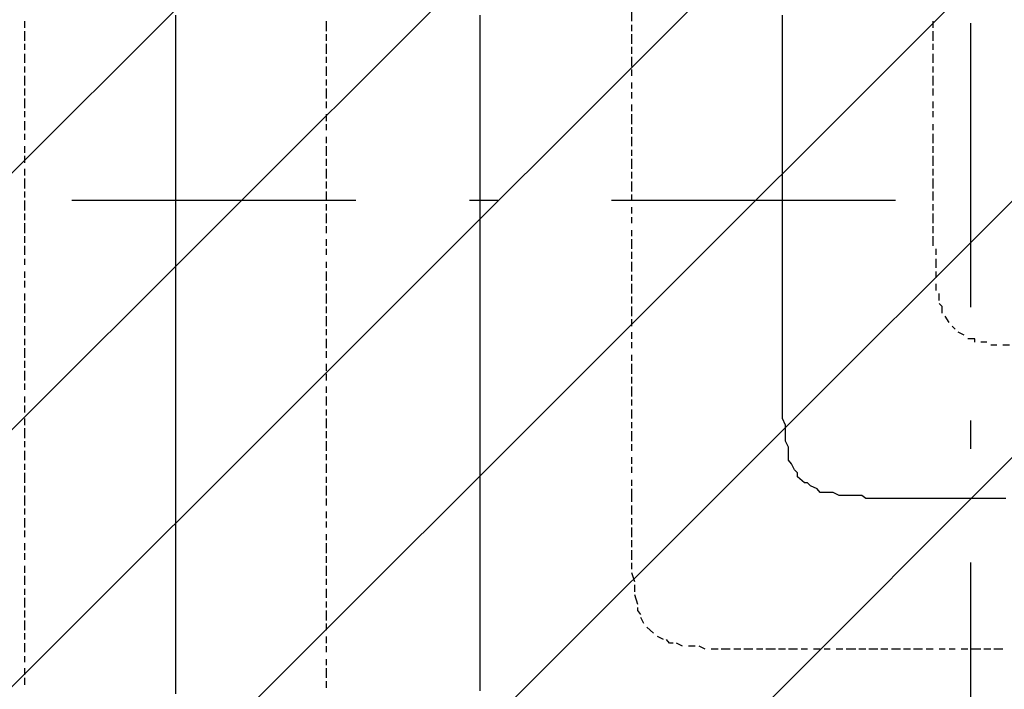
# Model space of a CAD drawing. Extents: x 997 to 109698, y 921 to 94021.
# Tile 350 of 656: x 7230 to 8530, y 51585 to 52470. Entities that reach past the tile are written whole.
import ezdxf

# ---------------------------------------------------------------- set-up
doc = ezdxf.new("R2010")
doc.units = 0
doc.header["$MEASUREMENT"] = 0
doc.layers.add('12', color=7, linetype='CONTINUOUS')
doc.layers.add('28', color=7, linetype='CONTINUOUS')

msp = doc.modelspace()

# ---------------------------------------------------------------- linework, layer by layer
at = {"layer": '12', "color": 5}
for p, q in [((7435.630503, 52467.563401), (7435.630503, 52475.563401)), ((7837.630503, 52467.563401), (7837.630503, 52475.563401)), ((8236.630503, 52467.563401), (8236.630503, 52475.563401)), ((7435.630503, 52454.563401), (7435.630503, 52467.563401)), ((7837.630503, 52454.563401), (7837.630503, 52467.563401)), ((8236.630503, 52454.563401), (8236.630503, 52467.563401)), ((7435.630503, 52445.563401), (7435.630503, 52454.563401)), ((7435.630503, 52437.563401), (7435.630503, 52445.563401)), ((7837.630503, 52445.563401), (7837.630503, 52454.563401)), ((7837.630503, 52437.563401), (7837.630503, 52445.563401)), ((8236.630503, 52445.563401), (8236.630503, 52454.563401)), ((8236.630503, 52437.563401), (8236.630503, 52445.563401)), ((7435.630503, 52424.563401), (7435.630503, 52437.563401)), ((7837.630503, 52424.563401), (7837.630503, 52437.563401)), ((8236.630503, 52424.563401), (8236.630503, 52437.563401)), ((7435.630503, 52416.563401), (7435.630503, 52424.563401)), ((7435.630503, 52407.563401), (7435.630503, 52416.563401)), ((7837.630503, 52416.563401), (7837.630503, 52424.563401)), ((7837.630503, 52407.563401), (7837.630503, 52416.563401)), ((8236.630503, 52416.563401), (8236.630503, 52424.563401)), ((8236.630503, 52407.563401), (8236.630503, 52416.563401)), ((7435.630503, 52395.563401), (7435.630503, 52407.563401)), ((7837.630503, 52395.563401), (7837.630503, 52407.563401)), ((8236.630503, 52395.563401), (8236.630503, 52407.563401)), ((7435.630503, 52386.563401), (7435.630503, 52395.563401)), ((7837.630503, 52386.563401), (7837.630503, 52395.563401)), ((8236.630503, 52386.563401), (8236.630503, 52395.563401)), ((7435.630503, 52378.563401), (7435.630503, 52386.563401)), ((7435.630503, 52365.563401), (7435.630503, 52378.563401)), ((7837.630503, 52373.563401), (7837.630503, 52386.563401)), ((8236.630503, 52373.563401), (8236.630503, 52386.563401)), ((7435.630503, 52357.563401), (7435.630503, 52365.563401)), ((7837.630503, 52365.563401), (7837.630503, 52373.563401)), ((7837.630503, 52357.563401), (7837.630503, 52365.563401)), ((8236.630503, 52365.563401), (8236.630503, 52373.563401)), ((8236.630503, 52357.563401), (8236.630503, 52365.563401)), ((7435.630503, 52344.563401), (7435.630503, 52357.563401)), ((7837.630503, 52344.563401), (7837.630503, 52357.563401)), ((8236.630503, 52344.563401), (8236.630503, 52357.563401)), ((7435.630503, 52335.563401), (7435.630503, 52344.563401)), ((7837.630503, 52335.563401), (7837.630503, 52344.563401)), ((8236.630503, 52335.563401), (8236.630503, 52344.563401)), ((7435.630503, 52327.563401), (7435.630503, 52335.563401)), ((7435.630503, 52314.563401), (7435.630503, 52327.563401)), ((7837.630503, 52327.563401), (7837.630503, 52335.563401)), ((7837.630503, 52314.563401), (7837.630503, 52327.563401)), ((8236.630503, 52327.563401), (8236.630503, 52335.563401)), ((8236.630503, 52314.563401), (8236.630503, 52327.563401)), ((7435.630503, 52306.563401), (7435.630503, 52314.563401)), ((7837.630503, 52306.563401), (7837.630503, 52314.563401)), ((8236.630503, 52306.563401), (8236.630503, 52314.563401)), ((7435.630503, 52297.563401), (7435.630503, 52306.563401)), ((7837.630503, 52297.563401), (7837.630503, 52306.563401)), ((8236.630503, 52297.563401), (8236.630503, 52306.563401)), ((7435.630503, 52285.563401), (7435.630503, 52297.563401)), ((7837.630503, 52285.563401), (7837.630503, 52297.563401)), ((8236.630503, 52285.563401), (8236.630503, 52297.563401)), ((7435.630503, 52276.563401), (7435.630503, 52285.563401)), ((7435.630503, 52268.563401), (7435.630503, 52276.563401)), ((7837.630503, 52276.563401), (7837.630503, 52285.563401)), ((7837.630503, 52268.563401), (7837.630503, 52276.563401)), ((8236.630503, 52276.563401), (8236.630503, 52285.563401)), ((8236.630503, 52263.563401), (8236.630503, 52276.563401)), ((7435.630503, 52255.563401), (7435.630503, 52268.563401)), ((7837.630503, 52255.563401), (7837.630503, 52268.563401)), ((8236.630503, 52255.563401), (8236.630503, 52263.563401)), ((7435.630503, 52246.563401), (7435.630503, 52255.563401)), ((7837.630503, 52246.563401), (7837.630503, 52255.563401)), ((8236.630503, 52246.563401), (8236.630503, 52255.563401)), ((7435.630503, 52234.563401), (7435.630503, 52246.563401)), ((7435.630503, 52225.563401), (7435.630503, 52234.563401)), ((7837.630503, 52234.563401), (7837.630503, 52246.563401)), ((7837.630503, 52225.563401), (7837.630503, 52234.563401)), ((8236.630503, 52234.563401), (8236.630503, 52246.563401)), ((8236.630503, 52225.563401), (8236.630503, 52234.563401)), ((7435.630503, 52217.563401), (7435.630503, 52225.563401)), ((7837.630503, 52217.563401), (7837.630503, 52225.563401)), ((8236.630503, 52217.563401), (8236.630503, 52225.563401)), ((7435.630503, 52204.563401), (7435.630503, 52217.563401)), ((7837.630503, 52204.563401), (7837.630503, 52217.563401)), ((8236.630503, 52204.563401), (8236.630503, 52217.563401)), ((7435.630503, 52196.563401), (7435.630503, 52204.563401)), ((7435.630503, 52187.563401), (7435.630503, 52196.563401)), ((7837.630503, 52196.563401), (7837.630503, 52204.563401)), ((7837.630503, 52187.563401), (7837.630503, 52196.563401)), ((8236.630503, 52196.563401), (8236.630503, 52204.563401)), ((8236.630503, 52187.563401), (8236.630503, 52196.563401)), ((7435.630503, 52174.563401), (7435.630503, 52187.563401)), ((7837.630503, 52174.563401), (7837.630503, 52187.563401)), ((8236.630503, 52174.563401), (8236.630503, 52187.563401)), ((7435.630503, 52166.563401), (7435.630503, 52174.563401)), ((7837.630503, 52166.563401), (7837.630503, 52174.563401)), ((8236.630503, 52166.563401), (8236.630503, 52174.563401)), ((7435.630503, 52158.563401), (7435.630503, 52166.563401)), ((7435.630503, 52145.563401), (7435.630503, 52158.563401)), ((7837.630503, 52158.563401), (7837.630503, 52166.563401)), ((7837.630503, 52145.563401), (7837.630503, 52158.563401)), ((8236.630503, 52153.563401), (8236.630503, 52166.563401)), ((7435.630503, 52136.563401), (7435.630503, 52145.563401)), ((7837.630503, 52136.563401), (7837.630503, 52145.563401)), ((8236.630503, 52145.563401), (8236.630503, 52153.563401)), ((8236.630503, 52136.563401), (8236.630503, 52145.563401)), ((7435.630503, 52124.563401), (7435.630503, 52136.563401)), ((7837.630503, 52124.563401), (7837.630503, 52136.563401)), ((8236.630503, 52124.563401), (8236.630503, 52136.563401)), ((7435.630503, 52115.563401), (7435.630503, 52124.563401)), ((7837.630503, 52115.563401), (7837.630503, 52124.563401)), ((8236.630503, 52115.563401), (8236.630503, 52124.563401)), ((7435.630503, 52107.563401), (7435.630503, 52115.563401)), ((7435.630503, 52094.563401), (7435.630503, 52107.563401)), ((7837.630503, 52107.563401), (7837.630503, 52115.563401)), ((7837.630503, 52094.563401), (7837.630503, 52107.563401)), ((8236.630503, 52107.563401), (8236.630503, 52115.563401)), ((8236.630503, 52094.563401), (8236.630503, 52107.563401)), ((7435.630503, 52086.563401), (7435.630503, 52094.563401)), ((7837.630503, 52086.563401), (7837.630503, 52094.563401)), ((8236.630503, 52086.563401), (8236.630503, 52094.563401)), ((7435.630503, 52077.563401), (7435.630503, 52086.563401)), ((7837.630503, 52077.563401), (7837.630503, 52086.563401)), ((8236.630503, 52077.563401), (8236.630503, 52086.563401)), ((7435.630503, 52064.563401), (7435.630503, 52077.563401)), ((7837.630503, 52064.563401), (7837.630503, 52077.563401)), ((8236.630503, 52064.563401), (8236.630503, 52077.563401)), ((7435.630503, 52056.563401), (7435.630503, 52064.563401)), ((7435.630503, 52047.563401), (7435.630503, 52056.563401)), ((7837.630503, 52056.563401), (7837.630503, 52064.563401)), ((7837.630503, 52047.563401), (7837.630503, 52056.563401)), ((8236.630503, 52056.563401), (8236.630503, 52064.563401)), ((8236.630503, 52047.563401), (8236.630503, 52056.563401)), ((7435.630503, 52035.563401), (7435.630503, 52047.563401)), ((7837.630503, 52035.563401), (7837.630503, 52047.563401)), ((8236.630503, 52035.563401), (8236.630503, 52047.563401)), ((7435.630503, 52026.563401), (7435.630503, 52035.563401)), ((7435.630503, 52014.563401), (7435.630503, 52026.563401)), ((7837.630503, 52026.563401), (7837.630503, 52035.563401)), ((7837.630503, 52014.563401), (7837.630503, 52026.563401)), ((8236.630503, 52031.563401), (8236.630503, 52035.563401)), ((8236.630503, 52022.563401), (8236.630503, 52031.563401)), ((7435.630503, 52005.563401), (7435.630503, 52014.563401)), ((7837.630503, 52005.563401), (7837.630503, 52014.563401)), ((8236.630503, 52014.563401), (8236.630503, 52022.563401)), ((8236.630503, 52001.563401), (8236.630503, 52014.563401)), ((7435.630503, 51997.563401), (7435.630503, 52005.563401)), ((7837.630503, 51997.563401), (7837.630503, 52005.563401)), ((8236.630503, 51992.563401), (8236.630503, 52001.563401)), ((7435.630503, 51984.563401), (7435.630503, 51997.563401)), ((7837.630503, 51984.563401), (7837.630503, 51997.563401)), ((8236.630503, 51980.563401), (8236.630503, 51992.563401)), ((7435.630503, 51976.563401), (7435.630503, 51984.563401)), ((7435.630503, 51967.563401), (7435.630503, 51976.563401)), ((7837.630503, 51976.563401), (7837.630503, 51984.563401)), ((7837.630503, 51967.563401), (7837.630503, 51976.563401)), ((8236.630503, 51971.563401), (8236.630503, 51980.563401)), ((7435.630503, 51954.563401), (7435.630503, 51967.563401)), ((7837.630503, 51954.563401), (7837.630503, 51967.563401)), ((8236.630503, 51963.563401), (8236.630503, 51971.563401)), ((8236.630503, 51950.563401), (8236.630503, 51963.563401)), ((7435.630503, 51946.563401), (7435.630503, 51954.563401)), ((7837.630503, 51946.563401), (7837.630503, 51954.563401)), ((8236.630503, 51942.563401), (8236.630503, 51950.563401)), ((7435.630503, 51937.563401), (7435.630503, 51946.563401)), ((7435.630503, 51925.563401), (7435.630503, 51937.563401)), ((7837.630503, 51937.563401), (7837.630503, 51946.563401)), ((7837.630503, 51925.563401), (7837.630503, 51937.563401)), ((8240.630503, 51933.563401), (8236.630503, 51942.563401)), ((7435.630503, 51916.563401), (7435.630503, 51925.563401)), ((7837.630503, 51916.563401), (7837.630503, 51925.563401)), ((8240.630503, 51921.563401), (8240.630503, 51933.563401)), ((7435.630503, 51908.563401), (7435.630503, 51916.563401)), ((7837.630503, 51904.563401), (7837.630503, 51916.563401)), ((8240.630503, 51912.563401), (8240.630503, 51921.563401)), ((8244.630503, 51904.563401), (8240.630503, 51912.563401)), ((7435.630503, 51895.563401), (7435.630503, 51908.563401)), ((7837.630503, 51895.563401), (7837.630503, 51904.563401)), ((8244.630503, 51891.563401), (8244.630503, 51904.563401)), ((7435.630503, 51887.563401), (7435.630503, 51895.563401)), ((7435.630503, 51874.563401), (7435.630503, 51887.563401)), ((7837.630503, 51887.563401), (7837.630503, 51895.563401)), ((7837.630503, 51874.563401), (7837.630503, 51887.563401)), ((7435.630503, 51865.563401), (7435.630503, 51874.563401)), ((7837.630503, 51865.563401), (7837.630503, 51874.563401)), ((8252.630503, 51874.563401), (8248.630503, 51882.563401)), ((7435.630503, 51857.563401), (7435.630503, 51865.563401)), ((7435.630503, 51844.563401), (7435.630503, 51857.563401)), ((7837.630503, 51857.563401), (7837.630503, 51865.563401)), ((7837.630503, 51844.563401), (7837.630503, 51857.563401)), ((8265.630503, 51857.563401), (8256.630503, 51865.563401)), ((7435.630503, 51836.563401), (7435.630503, 51844.563401)), ((7837.630503, 51836.563401), (7837.630503, 51844.563401)), ((8282.630503, 51849.563401), (8273.630503, 51853.563401)), ((8303.630503, 51844.563401), (8291.630503, 51844.563401)), ((8311.630503, 51840.563401), (8303.630503, 51844.563401)), ((7435.630503, 51827.563401), (7435.630503, 51836.563401)), ((7837.630503, 51827.563401), (7837.630503, 51836.563401)), ((8320.630503, 51840.563401), (8311.630503, 51840.563401)), ((8333.630503, 51840.563401), (8320.630503, 51840.563401)), ((8341.630503, 51840.563401), (8333.630503, 51840.563401)), ((8362.630503, 51836.563401), (8350.630503, 51836.563401)), ((8371.630503, 51836.563401), (8362.630503, 51836.563401)), ((8380.630503, 51836.563401), (8371.630503, 51836.563401)), ((8392.630503, 51836.563401), (8380.630503, 51836.563401)), ((8401.630503, 51836.563401), (8392.630503, 51836.563401)), ((8409.630503, 51836.563401), (8401.630503, 51836.563401)), ((8421.630503, 51836.563401), (8409.630503, 51836.563401)), ((8430.630503, 51836.563401), (8421.630503, 51836.563401)), ((8435.630503, 51836.563401), (8430.630503, 51836.563401)), ((8443.630503, 51836.563401), (8435.630503, 51836.563401)), ((8451.630503, 51836.563401), (8443.630503, 51836.563401)), ((8460.630503, 51836.563401), (8451.630503, 51836.563401)), ((8472.630503, 51836.563401), (8460.630503, 51836.563401)), ((8481.630503, 51836.563401), (8472.630503, 51836.563401)), ((8490.630503, 51836.563401), (8481.630503, 51836.563401)), ((8502.630503, 51836.563401), (8490.630503, 51836.563401)), ((8511.630503, 51836.563401), (8502.630503, 51836.563401)), ((8519.630503, 51836.563401), (8511.630503, 51836.563401)), ((8531.630503, 51836.563401), (8519.630503, 51836.563401)), ((7435.630503, 51815.563401), (7435.630503, 51827.563401)), ((7837.630503, 51815.563401), (7837.630503, 51827.563401)), ((7435.630503, 51806.563401), (7435.630503, 51815.563401)), ((7435.630503, 51798.563401), (7435.630503, 51806.563401)), ((7837.630503, 51806.563401), (7837.630503, 51815.563401)), ((7837.630503, 51794.563401), (7837.630503, 51806.563401)), ((7435.630503, 51785.563401), (7435.630503, 51798.563401)), ((7837.630503, 51785.563401), (7837.630503, 51794.563401)), ((7435.630503, 51777.563401), (7435.630503, 51785.563401)), ((7837.630503, 51777.563401), (7837.630503, 51785.563401)), ((7435.630503, 51764.563401), (7435.630503, 51777.563401)), ((7837.630503, 51764.563401), (7837.630503, 51777.563401)), ((7435.630503, 51755.563401), (7435.630503, 51764.563401)), ((7435.630503, 51747.563401), (7435.630503, 51755.563401)), ((7837.630503, 51755.563401), (7837.630503, 51764.563401)), ((7837.630503, 51747.563401), (7837.630503, 51755.563401)), ((7435.630503, 51734.563401), (7435.630503, 51747.563401)), ((7837.630503, 51734.563401), (7837.630503, 51747.563401)), ((7435.630503, 51726.563401), (7435.630503, 51734.563401)), ((7837.630503, 51726.563401), (7837.630503, 51734.563401)), ((7435.630503, 51717.563401), (7435.630503, 51726.563401)), ((7435.630503, 51705.563401), (7435.630503, 51717.563401)), ((7837.630503, 51717.563401), (7837.630503, 51726.563401)), ((7837.630503, 51705.563401), (7837.630503, 51717.563401)), ((7435.630503, 51696.563401), (7435.630503, 51705.563401)), ((7837.630503, 51696.563401), (7837.630503, 51705.563401)), ((7435.630503, 51688.563401), (7435.630503, 51696.563401)), ((7435.630503, 51675.563401), (7435.630503, 51688.563401)), ((7837.630503, 51688.563401), (7837.630503, 51696.563401)), ((7837.630503, 51675.563401), (7837.630503, 51688.563401)), ((7435.630503, 51666.563401), (7435.630503, 51675.563401)), ((7837.630503, 51666.563401), (7837.630503, 51675.563401)), ((7435.630503, 51654.563401), (7435.630503, 51666.563401)), ((7837.630503, 51654.563401), (7837.630503, 51666.563401)), ((7435.630503, 51645.563401), (7435.630503, 51654.563401)), ((7837.630503, 51645.563401), (7837.630503, 51654.563401)), ((7435.630503, 51637.563401), (7435.630503, 51645.563401)), ((7435.630503, 51624.563401), (7435.630503, 51637.563401)), ((7837.630503, 51637.563401), (7837.630503, 51645.563401)), ((7837.630503, 51633.563401), (7837.630503, 51637.563401)), ((7435.630503, 51616.563401), (7435.630503, 51624.563401)), ((7837.630503, 51620.563401), (7837.630503, 51633.563401)), ((7435.630503, 51607.563401), (7435.630503, 51616.563401)), ((7837.630503, 51612.563401), (7837.630503, 51620.563401)), ((7837.630503, 51603.563401), (7837.630503, 51612.563401)), ((7435.630503, 51595.563401), (7435.630503, 51607.563401)), ((7837.630503, 51590.563401), (7837.630503, 51603.563401)), ((7435.630503, 51586.563401), (7435.630503, 51595.563401)), ((7435.630503, 51578.563401), (7435.630503, 51586.563401)), ((7837.630503, 51582.563401), (7837.630503, 51590.563401))]:
    msp.add_line(p, q, dxfattribs=at)
at = {"layer": '12', "color": 1}
for p, q in [((8037.630503, 52467.563401), (8037.630503, 52479.563401)), ((7236.630503, 52458.563401), (7236.630503, 52467.563401)), ((7634.630503, 52454.563401), (7634.630503, 52467.563401)), ((8037.630503, 52454.563401), (8037.630503, 52462.563401)), ((8435.630503, 52458.563401), (8435.630503, 52467.563401)), ((7236.630503, 52441.563401), (7236.630503, 52454.563401)), ((7634.630503, 52441.563401), (7634.630503, 52450.563401)), ((8037.630503, 52437.563401), (8037.630503, 52450.563401)), ((8435.630503, 52441.563401), (8435.630503, 52454.563401)), ((7236.630503, 52429.563401), (7236.630503, 52437.563401)), ((7634.630503, 52424.563401), (7634.630503, 52437.563401)), ((8037.630503, 52424.563401), (8037.630503, 52433.563401)), ((8435.630503, 52429.563401), (8435.630503, 52437.563401)), ((7236.630503, 52412.563401), (7236.630503, 52424.563401)), ((7634.630503, 52412.563401), (7634.630503, 52420.563401)), ((8037.630503, 52407.563401), (8037.630503, 52420.563401)), ((8435.630503, 52412.563401), (8435.630503, 52424.563401)), ((7236.630503, 52399.563401), (7236.630503, 52407.563401)), ((7634.630503, 52395.563401), (7634.630503, 52407.563401)), ((8037.630503, 52395.563401), (8037.630503, 52403.563401)), ((8435.630503, 52399.563401), (8435.630503, 52407.563401)), ((7236.630503, 52382.563401), (7236.630503, 52395.563401)), ((7634.630503, 52382.563401), (7634.630503, 52390.563401)), ((8435.630503, 52382.563401), (8435.630503, 52395.563401)), ((7236.630503, 52369.563401), (7236.630503, 52378.563401)), ((7634.630503, 52365.563401), (7634.630503, 52378.563401)), ((8037.630503, 52378.563401), (8037.630503, 52386.563401)), ((8435.630503, 52369.563401), (8435.630503, 52378.563401)), ((7236.630503, 52352.563401), (7236.630503, 52365.563401)), ((8037.630503, 52365.563401), (8037.630503, 52373.563401)), ((7634.630503, 52352.563401), (7634.630503, 52361.563401)), ((8037.630503, 52348.563401), (8037.630503, 52357.563401)), ((8435.630503, 52352.563401), (8435.630503, 52361.563401)), ((7236.630503, 52340.563401), (7236.630503, 52348.563401)), ((7634.630503, 52335.563401), (7634.630503, 52344.563401)), ((8037.630503, 52331.563401), (8037.630503, 52344.563401)), ((8435.630503, 52340.563401), (8435.630503, 52348.563401)), ((7236.630503, 52323.563401), (7236.630503, 52335.563401)), ((7634.630503, 52323.563401), (7634.630503, 52331.563401)), ((8037.630503, 52318.563401), (8037.630503, 52327.563401)), ((8435.630503, 52323.563401), (8435.630503, 52331.563401)), ((7236.630503, 52310.563401), (7236.630503, 52318.563401)), ((7634.630503, 52306.563401), (7634.630503, 52314.563401)), ((8037.630503, 52302.563401), (8037.630503, 52314.563401)), ((8435.630503, 52306.563401), (8435.630503, 52318.563401)), ((7236.630503, 52293.563401), (7236.630503, 52302.563401)), ((7634.630503, 52289.563401), (7634.630503, 52302.563401)), ((8435.630503, 52293.563401), (8435.630503, 52302.563401)), ((7236.630503, 52280.563401), (7236.630503, 52289.563401)), ((8037.630503, 52289.563401), (8037.630503, 52297.563401)), ((8435.630503, 52276.563401), (8435.630503, 52289.563401)), ((7634.630503, 52276.563401), (7634.630503, 52285.563401)), ((8037.630503, 52272.563401), (8037.630503, 52285.563401)), ((7236.630503, 52263.563401), (7236.630503, 52272.563401)), ((7634.630503, 52259.563401), (7634.630503, 52272.563401)), ((8037.630503, 52259.563401), (8037.630503, 52268.563401)), ((8435.630503, 52263.563401), (8435.630503, 52272.563401)), ((7236.630503, 52246.563401), (7236.630503, 52259.563401)), ((7634.630503, 52246.563401), (7634.630503, 52255.563401)), ((8037.630503, 52242.563401), (8037.630503, 52255.563401)), ((8435.630503, 52246.563401), (8435.630503, 52259.563401)), ((7236.630503, 52234.563401), (7236.630503, 52242.563401)), ((7634.630503, 52230.563401), (7634.630503, 52242.563401)), ((8037.630503, 52230.563401), (8037.630503, 52238.563401)), ((8435.630503, 52238.563401), (8435.630503, 52242.563401)), ((8435.630503, 52230.563401), (8435.630503, 52238.563401)), ((7236.630503, 52217.563401), (7236.630503, 52230.563401)), ((7634.630503, 52217.563401), (7634.630503, 52225.563401)), ((8037.630503, 52213.563401), (8037.630503, 52221.563401)), ((8435.630503, 52217.563401), (8435.630503, 52225.563401)), ((7236.630503, 52204.563401), (7236.630503, 52213.563401)), ((7634.630503, 52200.563401), (7634.630503, 52213.563401)), ((8037.630503, 52200.563401), (8037.630503, 52208.563401)), ((8435.630503, 52200.563401), (8435.630503, 52213.563401)), ((7236.630503, 52187.563401), (7236.630503, 52200.563401)), ((7634.630503, 52187.563401), (7634.630503, 52196.563401)), ((8435.630503, 52187.563401), (8435.630503, 52196.563401)), ((7236.630503, 52174.563401), (7236.630503, 52183.563401)), ((8037.630503, 52183.563401), (8037.630503, 52191.563401)), ((8435.630503, 52170.563401), (8435.630503, 52183.563401)), ((7236.630503, 52158.563401), (7236.630503, 52170.563401)), ((7634.630503, 52170.563401), (7634.630503, 52179.563401)), ((8037.630503, 52166.563401), (8037.630503, 52179.563401)), ((7634.630503, 52158.563401), (7634.630503, 52166.563401)), ((8037.630503, 52153.563401), (8037.630503, 52162.563401)), ((8439.630503, 52158.563401), (8439.630503, 52166.563401)), ((7236.630503, 52145.563401), (7236.630503, 52153.563401)), ((7634.630503, 52141.563401), (7634.630503, 52149.563401)), ((8037.630503, 52136.563401), (8037.630503, 52149.563401)), ((8439.630503, 52141.563401), (8439.630503, 52153.563401)), ((7236.630503, 52128.563401), (7236.630503, 52136.563401)), ((7634.630503, 52124.563401), (7634.630503, 52136.563401)), ((8037.630503, 52124.563401), (8037.630503, 52132.563401)), ((8439.630503, 52128.563401), (8439.630503, 52136.563401)), ((7236.630503, 52115.563401), (7236.630503, 52124.563401)), ((7634.630503, 52111.563401), (7634.630503, 52120.563401)), ((8037.630503, 52107.563401), (8037.630503, 52120.563401)), ((8439.630503, 52111.563401), (8439.630503, 52120.563401)), ((7236.630503, 52098.563401), (7236.630503, 52107.563401)), ((7634.630503, 52094.563401), (7634.630503, 52107.563401)), ((8443.630503, 52098.563401), (8443.630503, 52107.563401)), ((7236.630503, 52081.563401), (7236.630503, 52094.563401)), ((8037.630503, 52094.563401), (8037.630503, 52103.563401)), ((7634.630503, 52081.563401), (7634.630503, 52090.563401)), ((8037.630503, 52077.563401), (8037.630503, 52090.563401)), ((7236.630503, 52069.563401), (7236.630503, 52077.563401)), ((7634.630503, 52064.563401), (7634.630503, 52077.563401)), ((8037.630503, 52064.563401), (8037.630503, 52073.563401)), ((8456.630503, 52069.563401), (8451.630503, 52077.563401)), ((7236.630503, 52052.563401), (7236.630503, 52064.563401)), ((7634.630503, 52052.563401), (7634.630503, 52060.563401)), ((8037.630503, 52047.563401), (8037.630503, 52056.563401)), ((8464.630503, 52060.563401), (8460.630503, 52064.563401)), ((8476.630503, 52052.563401), (8468.630503, 52056.563401)), ((7236.630503, 52039.563401), (7236.630503, 52047.563401)), ((7634.630503, 52035.563401), (7634.630503, 52047.563401)), ((8037.630503, 52035.563401), (8037.630503, 52043.563401)), ((8506.630503, 52043.563401), (8498.630503, 52043.563401)), ((8519.630503, 52039.563401), (8511.630503, 52039.563401)), ((8536.630503, 52039.563401), (8527.630503, 52039.563401)), ((7236.630503, 52022.563401), (7236.630503, 52035.563401)), ((7634.630503, 52022.563401), (7634.630503, 52031.563401)), ((8037.630503, 52018.563401), (8037.630503, 52026.563401)), ((7236.630503, 52009.563401), (7236.630503, 52018.563401)), ((7634.630503, 52005.563401), (7634.630503, 52014.563401)), ((8037.630503, 52001.563401), (8037.630503, 52014.563401)), ((7236.630503, 51992.563401), (7236.630503, 52005.563401)), ((7634.630503, 51992.563401), (7634.630503, 52001.563401)), ((7236.630503, 51980.563401), (7236.630503, 51988.563401)), ((8037.630503, 51988.563401), (8037.630503, 51997.563401)), ((7634.630503, 51976.563401), (7634.630503, 51984.563401)), ((8037.630503, 51971.563401), (8037.630503, 51984.563401)), ((7236.630503, 51963.563401), (7236.630503, 51971.563401)), ((7634.630503, 51959.563401), (7634.630503, 51971.563401)), ((8037.630503, 51959.563401), (8037.630503, 51967.563401)), ((7236.630503, 51950.563401), (7236.630503, 51959.563401)), ((7634.630503, 51946.563401), (7634.630503, 51954.563401)), ((8037.630503, 51942.563401), (8037.630503, 51954.563401)), ((7236.630503, 51933.563401), (7236.630503, 51942.563401)), ((7634.630503, 51929.563401), (7634.630503, 51942.563401)), ((8037.630503, 51929.563401), (8037.630503, 51937.563401)), ((7236.630503, 51916.563401), (7236.630503, 51929.563401)), ((7634.630503, 51916.563401), (7634.630503, 51925.563401)), ((8037.630503, 51912.563401), (8037.630503, 51925.563401)), ((7236.630503, 51904.563401), (7236.630503, 51912.563401)), ((7634.630503, 51899.563401), (7634.630503, 51912.563401)), ((7236.630503, 51887.563401), (7236.630503, 51899.563401)), ((8037.630503, 51899.563401), (8037.630503, 51908.563401)), ((7634.630503, 51887.563401), (7634.630503, 51895.563401)), ((8037.630503, 51882.563401), (8037.630503, 51891.563401)), ((7236.630503, 51874.563401), (7236.630503, 51882.563401)), ((7236.630503, 51857.563401), (7236.630503, 51870.563401)), ((7634.630503, 51870.563401), (7634.630503, 51882.563401)), ((8037.630503, 51870.563401), (8037.630503, 51878.563401)), ((7634.630503, 51857.563401), (7634.630503, 51865.563401)), ((8037.630503, 51853.563401), (8037.630503, 51861.563401)), ((7236.630503, 51844.563401), (7236.630503, 51853.563401)), ((7634.630503, 51840.563401), (7634.630503, 51853.563401)), ((8037.630503, 51836.563401), (8037.630503, 51849.563401)), ((7236.630503, 51827.563401), (7236.630503, 51840.563401)), ((7634.630503, 51827.563401), (7634.630503, 51836.563401)), ((8037.630503, 51832.563401), (8037.630503, 51836.563401)), ((7236.630503, 51815.563401), (7236.630503, 51823.563401)), ((7634.630503, 51810.563401), (7634.630503, 51819.563401)), ((8037.630503, 51815.563401), (8037.630503, 51827.563401)), ((7236.630503, 51798.563401), (7236.630503, 51810.563401)), ((7634.630503, 51798.563401), (7634.630503, 51806.563401)), ((8037.630503, 51802.563401), (8037.630503, 51810.563401)), ((7236.630503, 51785.563401), (7236.630503, 51794.563401)), ((8037.630503, 51785.563401), (8037.630503, 51798.563401)), ((7634.630503, 51781.563401), (7634.630503, 51789.563401)), ((8037.630503, 51772.563401), (8037.630503, 51781.563401)), ((7236.630503, 51768.563401), (7236.630503, 51777.563401)), ((7634.630503, 51764.563401), (7634.630503, 51777.563401)), ((8037.630503, 51755.563401), (8037.630503, 51768.563401)), ((7236.630503, 51755.563401), (7236.630503, 51764.563401)), ((7634.630503, 51751.563401), (7634.630503, 51760.563401)), ((7236.630503, 51738.563401), (7236.630503, 51747.563401)), ((7634.630503, 51734.563401), (7634.630503, 51747.563401)), ((8037.630503, 51743.563401), (8037.630503, 51751.563401)), ((7236.630503, 51722.563401), (7236.630503, 51734.563401)), ((7634.630503, 51722.563401), (7634.630503, 51730.563401)), ((8041.630503, 51726.563401), (8037.630503, 51738.563401)), ((7236.630503, 51709.563401), (7236.630503, 51717.563401)), ((7634.630503, 51705.563401), (7634.630503, 51717.563401)), ((8041.630503, 51713.563401), (8041.630503, 51722.563401)), ((7236.630503, 51692.563401), (7236.630503, 51705.563401)), ((8045.630503, 51696.563401), (8041.630503, 51709.563401)), ((7236.630503, 51679.563401), (7236.630503, 51688.563401)), ((7634.630503, 51692.563401), (7634.630503, 51700.563401)), ((7634.630503, 51675.563401), (7634.630503, 51688.563401)), ((7236.630503, 51662.563401), (7236.630503, 51675.563401)), ((8053.630503, 51671.563401), (8049.630503, 51679.563401)), ((7634.630503, 51662.563401), (7634.630503, 51671.563401)), ((8066.630503, 51658.563401), (8057.630503, 51666.563401)), ((7236.630503, 51650.563401), (7236.630503, 51658.563401)), ((7634.630503, 51645.563401), (7634.630503, 51654.563401)), ((8079.630503, 51650.563401), (8071.630503, 51654.563401)), ((7236.630503, 51633.563401), (7236.630503, 51645.563401)), ((7634.630503, 51633.563401), (7634.630503, 51641.563401)), ((8104.630503, 51641.563401), (8096.630503, 51645.563401)), ((8121.630503, 51641.563401), (8112.630503, 51641.563401)), ((8134.630503, 51637.563401), (8126.630503, 51641.563401)), ((8151.630503, 51637.563401), (8142.630503, 51637.563401)), ((8167.630503, 51637.563401), (8155.630503, 51637.563401)), ((8181.630503, 51637.563401), (8172.630503, 51637.563401)), ((8197.630503, 51637.563401), (8185.630503, 51637.563401)), ((8210.630503, 51637.563401), (8202.630503, 51637.563401)), ((8227.630503, 51637.563401), (8214.630503, 51637.563401)), ((8236.630503, 51637.563401), (8231.630503, 51637.563401)), ((8240.630503, 51637.563401), (8236.630503, 51637.563401)), ((8256.630503, 51637.563401), (8244.630503, 51637.563401)), ((8269.630503, 51637.563401), (8261.630503, 51637.563401)), ((8286.630503, 51637.563401), (8277.630503, 51637.563401)), ((8299.630503, 51637.563401), (8291.630503, 51637.563401)), ((8316.630503, 51637.563401), (8307.630503, 51637.563401)), ((8333.630503, 51637.563401), (8320.630503, 51637.563401)), ((8346.630503, 51637.563401), (8337.630503, 51637.563401)), ((8362.630503, 51637.563401), (8350.630503, 51637.563401)), ((8375.630503, 51637.563401), (8366.630503, 51637.563401)), ((8392.630503, 51637.563401), (8380.630503, 51637.563401)), ((8405.630503, 51637.563401), (8396.630503, 51637.563401)), ((8421.630503, 51637.563401), (8409.630503, 51637.563401)), ((8435.630503, 51637.563401), (8426.630503, 51637.563401)), ((8451.630503, 51637.563401), (8443.630503, 51637.563401)), ((8464.630503, 51637.563401), (8456.630503, 51637.563401)), ((8481.630503, 51637.563401), (8472.630503, 51637.563401)), ((8498.630503, 51637.563401), (8485.630503, 51637.563401)), ((8511.630503, 51637.563401), (8502.630503, 51637.563401)), ((8527.630503, 51637.563401), (8515.630503, 51637.563401)), ((7236.630503, 51620.563401), (7236.630503, 51628.563401)), ((7634.630503, 51616.563401), (7634.630503, 51624.563401)), ((7236.630503, 51603.563401), (7236.630503, 51612.563401)), ((7634.630503, 51599.563401), (7634.630503, 51612.563401)), ((7236.630503, 51590.563401), (7236.630503, 51599.563401)), ((7634.630503, 51586.563401), (7634.630503, 51595.563401))]:
    msp.add_line(p, q, dxfattribs=at)
for points in [[(8447.630503, 52081.563401), (8447.630503, 52090.563401), (8443.630503, 52094.563401)], [(8490.630503, 52043.563401), (8490.630503, 52047.563401), (8481.630503, 52047.563401)], [(8049.630503, 51683.563401), (8045.630503, 51688.563401), (8045.630503, 51692.563401)], [(8092.630503, 51645.563401), (8087.630503, 51645.563401), (8083.630503, 51650.563401)]]:
    msp.add_lwpolyline(points, dxfattribs=at)
at = {"layer": '12', "color": 5}
for points in [[(8248.630503, 51882.563401), (8244.630503, 51887.563401), (8244.630503, 51891.563401)], [(8256.630503, 51865.563401), (8256.630503, 51870.563401), (8252.630503, 51874.563401)], [(8273.630503, 51853.563401), (8269.630503, 51857.563401), (8265.630503, 51857.563401)], [(8291.630503, 51844.563401), (8286.630503, 51844.563401), (8282.630503, 51849.563401)], [(8350.630503, 51836.563401), (8346.630503, 51836.563401), (8341.630503, 51840.563401)]]:
    msp.add_lwpolyline(points, dxfattribs=at)
at = {"layer": '28', "color": 2}
for p, q in [((13638.296274, 58685.955237), (6572.636205, 51620.295168)), ((13977.707529, 58685.955237), (6572.636205, 51280.883913)), ((14317.118784, 58685.955237), (6572.636205, 50941.472658)), ((14656.530039, 58685.955237), (6572.636205, 50602.061403)), ((14995.941294, 58685.955237), (6572.636205, 50262.650148)), ((15335.352549, 58685.955237), (6572.636205, 49923.238893))]:
    msp.add_line(p, q, dxfattribs=at)
at = {"layer": '28', "color": 4}
for p, q in [((8485.630503, 52089.813401), (8485.630503, 52464.813401)), ((7673.630503, 52230.563401), (7298.630503, 52230.563401)), ((8386.130503, 52230.563401), (8011.130503, 52230.563401)), ((8485.630503, 51377.313401), (8485.630503, 51752.313401))]:
    msp.add_line(p, q, dxfattribs=at)
at = {"layer": '28', "color": 4, "linetype": 'Continuous'}
for p, q in [((7861.130503, 52230.563401), (7823.630503, 52230.563401)), ((8485.630503, 51902.313401), (8485.630503, 51939.813401))]:
    msp.add_line(p, q, dxfattribs=at)

doc.saveas('drawing.dxf')
